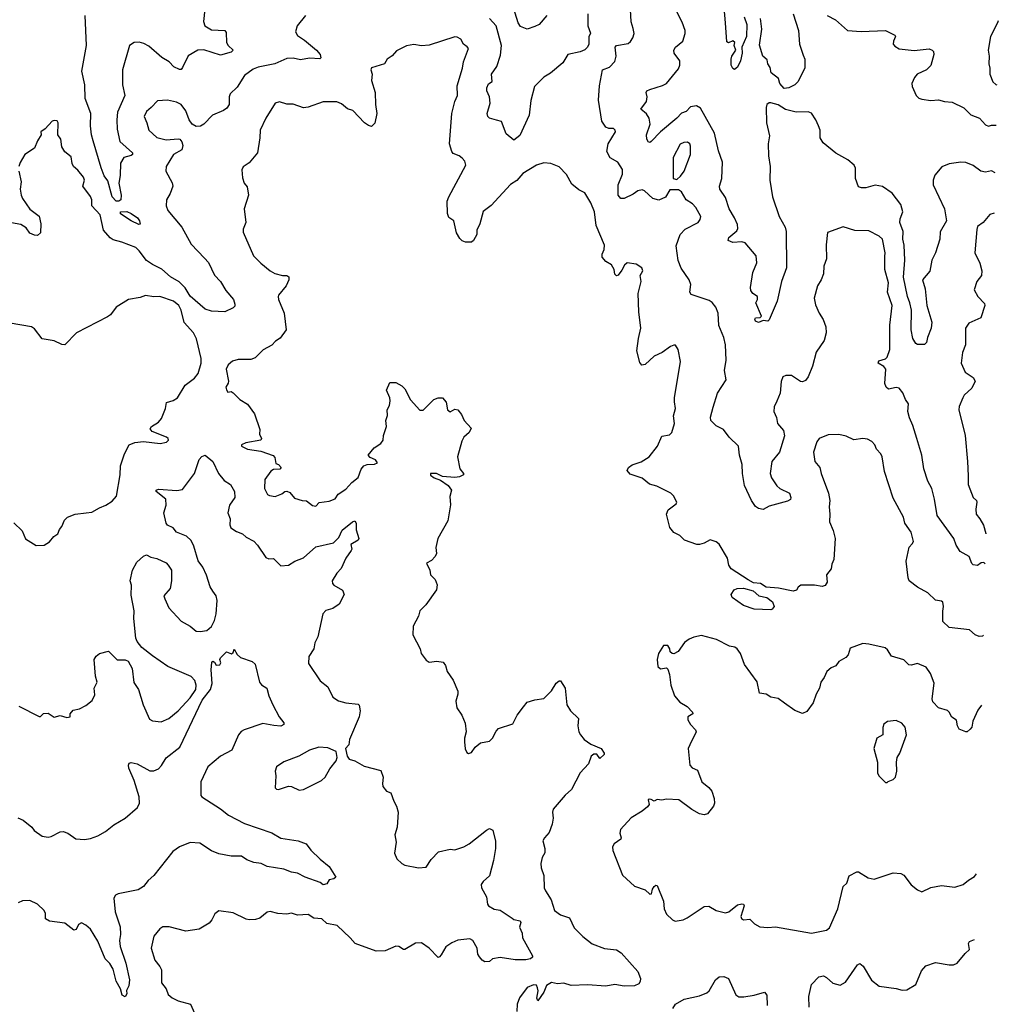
# Model space of a CAD drawing. Extents: x 1839239 to 1929705, y 762242 to 910352.
# Tile 282 of 429: x 1916697 to 1923171, y 850974 to 857486. Entities that reach past the tile are written whole.
import ezdxf

# ---------------------------------------------------------------- set-up
doc = ezdxf.new("R2010")
doc.units = 0

msp = doc.modelspace()

# ---------------------------------------------------------------- linework, layer by layer
at = {"layer": '0CON10XD'}
for points in [[(1923083.9, 853886.9), (1923075, 853896.7), (1923056.4, 853893.6), (1923033, 853877), (1923005, 853880), (1922995, 853890), (1922977.5, 853935), (1922917.7, 853967.7), (1922890.9, 854010.9), (1922875.5, 854055.5), (1922766.9, 854206.9), (1922749.5, 854315), (1922731.2, 854385), (1922704.7, 854434.7), (1922678.2, 854515), (1922663.8, 854605), (1922632.7, 854715), (1922605, 854802), (1922582.2, 854852.2), (1922572.9, 854895), (1922575.9, 854945), (1922555.8, 854975), (1922538.5, 855018.5), (1922515, 855048.6), (1922495, 855053.1), (1922445, 855042.9), (1922428, 855055), (1922420.6, 855080.6), (1922425.5, 855175), (1922413.4, 855193.4), (1922375.6, 855215), (1922380.1, 855229.9), (1922425, 855243.9), (1922435, 855253.3), (1922453.1, 855305), (1922452.3, 855465), (1922468.5, 855595), (1922437.9, 855685), (1922444.3, 855745), (1922419.5, 855835), (1922420.6, 855920.6), (1922421.9, 855945), (1922403.8, 856035), (1922382.5, 856055), (1922315, 856090), (1922222.3, 856092.3), (1922144.5, 856115.5), (1922041.7, 856078.3), (1922032, 855998), (1922034, 855905), (1922017.1, 855855), (1922014.2, 855805.8), (1921998.6, 855765), (1921974.4, 855725), (1921953.5, 855645), (1921960.9, 855600.9), (1921985, 855546.2), (1922013, 855503), (1922029.4, 855455), (1922031.4, 855415), (1922018.9, 855365), (1921965, 855286.2), (1921942.2, 855195), (1921911.9, 855125), (1921895, 855100.8), (1921875, 855090.8), (1921862.7, 855092.7), (1921802.1, 855132.1), (1921765, 855133.3), (1921745.8, 855125), (1921734.2, 855094.2), (1921728.6, 855015), (1921706.2, 854963.8), (1921686.9, 854925), (1921685.6, 854895), (1921702.5, 854855), (1921710, 854815), (1921749.4, 854769.4), (1921756.3, 854733.7), (1921723.1, 854625), (1921672.3, 854565), (1921662.5, 854485), (1921671.1, 854455), (1921705, 854402.5), (1921724.6, 854384.6), (1921790, 854355), (1921798.6, 854325), (1921795, 854313.3), (1921775, 854301.2), (1921655, 854267.5), (1921615, 854247.5), (1921585, 854253.8), (1921565, 854266.7), (1921538.6, 854305), (1921491.9, 854405), (1921478.1, 854485), (1921475.8, 854545), (1921458.6, 854605), (1921452.2, 854665), (1921391.2, 854725), (1921352, 854775), (1921305, 854800.4), (1921268.9, 854835), (1921266.9, 854856.9), (1921283.4, 854923.4), (1921313.8, 855016.2), (1921370.8, 855105), (1921360, 855165), (1921369.4, 855235), (1921365.8, 855335.8), (1921354.2, 855385), (1921322.6, 855462.6), (1921317.8, 855545), (1921302.9, 855585), (1921278.6, 855615), (1921258.4, 855628.4), (1921138.6, 855668.6), (1921130.8, 855685), (1921135.6, 855735), (1921125.8, 855765), (1921073, 855843), (1921052.8, 855892.8), (1921040.3, 855989.7), (1921065.3, 856064.7), (1921098.7, 856101.3), (1921185, 856145.8), (1921198.6, 856165), (1921202.5, 856185), (1921170, 856245), (1921147.6, 856267.6), (1921106, 856295), (1921075, 856347.5), (1921055, 856360), (1920998.3, 856361.7), (1920968.1, 856311.9), (1920925, 856292.5), (1920885, 856304), (1920829.2, 856355), (1920815, 856360.6), (1920785, 856354.4), (1920755, 856332.5), (1920695, 856303.1), (1920674.6, 856304.6), (1920655, 856326.7), (1920655.4, 856394.6), (1920685.6, 856465), (1920685.6, 856495), (1920654.2, 856544.2), (1920603.2, 856573.2), (1920581.1, 856615), (1920589.4, 856665), (1920638.6, 856745), (1920636.3, 856756.3), (1920625, 856765.8), (1920595, 856767.5), (1920575, 856775.8), (1920546.9, 856815), (1920526.5, 856955), (1920531.7, 857048.3), (1920553.3, 857155), (1920598.3, 857171.7), (1920635, 857210), (1920642.5, 857245), (1920636.7, 857305), (1920645, 857316), (1920721.7, 857328.3), (1920737.7, 857342.3), (1920753.6, 857366.4), (1920762, 857395), (1920755, 857427.5), (1920742.3, 857472.3), (1920732.9, 857635)], [(1923149.6, 856473.2), (1923125, 856486.2), (1923085, 856478.6), (1923055, 856483.3), (1923005, 856522.9), (1922955, 856541.6), (1922923.4, 856543.4), (1922845, 856533.2), (1922795.9, 856514.1), (1922751.2, 856458.8), (1922738.9, 856425), (1922739.4, 856395), (1922815.7, 856235), (1922827.8, 856155), (1922786.4, 856083.6), (1922782.9, 856035), (1922755.5, 855944.5), (1922731.1, 855895), (1922716.6, 855823.4), (1922670, 855765), (1922687, 855707), (1922698, 855595), (1922730.8, 855485), (1922726, 855445), (1922701.2, 855385), (1922695, 855350), (1922683, 855337), (1922635, 855337.5), (1922623.9, 855343.9), (1922605, 855377.5), (1922594.6, 855435), (1922595.9, 855564.1), (1922585, 855612.9), (1922570, 855655), (1922543.7, 855783.7), (1922553.3, 855895), (1922548.7, 855995), (1922540, 856035), (1922542.3, 856085), (1922519.6, 856145), (1922520.9, 856169.1), (1922538, 856215), (1922525, 856264.5), (1922468.3, 856338.3), (1922405, 856384), (1922355, 856392.5), (1922295, 856373.1), (1922265, 856373.1), (1922245, 856380), (1922226.4, 856435), (1922225.6, 856504.4), (1922217.1, 856525), (1922175, 856560), (1922095, 856604.4), (1922012.1, 856672.1), (1921992, 856705), (1921992, 856755), (1921980.6, 856785), (1921963.5, 856825), (1921935, 856868.5), (1921912.5, 856877.5), (1921833.8, 856873.8), (1921763.3, 856893.3), (1921715, 856922.7), (1921665, 856936), (1921654.1, 856935.9), (1921640, 856925), (1921634, 856905), (1921637.8, 856805), (1921657.2, 856717.2), (1921648.6, 856665), (1921651.1, 856585), (1921660.9, 856515), (1921660, 856425), (1921677.5, 856315), (1921721.2, 856185), (1921760, 856115), (1921766.5, 856085), (1921768.9, 855845), (1921735.6, 855755), (1921708.6, 855625), (1921655, 855500), (1921645, 855493.3), (1921615, 855496.7), (1921583.6, 855483.6), (1921565, 855491.4), (1921558.9, 855505), (1921564.7, 855515.3), (1921595, 855516.2), (1921603.8, 855525), (1921567, 855613), (1921576.7, 855635), (1921576.7, 855655), (1921546.2, 855675), (1921534.2, 855695), (1921531.2, 855715), (1921545.9, 855814.1), (1921573, 855877), (1921569.4, 855925), (1921495, 856010), (1921475, 856016), (1921415, 856013.1), (1921383.8, 856025), (1921388.8, 856045), (1921441.1, 856088.9), (1921446.7, 856105), (1921445, 856132.5), (1921426.5, 856175), (1921389.2, 856235), (1921365, 856310), (1921329.1, 856365), (1921327.1, 856385), (1921341.2, 856435), (1921346.2, 856545), (1921318.6, 856618.6), (1921294, 856735), (1921200.4, 856900.4), (1921175, 856915.6), (1921135, 856909.2), (1921105, 856879.5), (1921075, 856868.9), (1921045, 856835.9), (1920936.1, 856743.9), (1920875, 856680), (1920865, 856673.3), (1920856.4, 856676.4), (1920845.7, 856695.7), (1920843.1, 856725), (1920866.9, 856795), (1920860.6, 856835), (1920843.4, 856863.4), (1920806.2, 856895), (1920842.9, 856945), (1920847.5, 856975), (1920842, 857005), (1920846.2, 857015), (1920866.2, 857025), (1920949.3, 857050.7), (1920975, 857064.6), (1921055, 857160.8), (1921063.3, 857185), (1921062.9, 857215), (1921025.7, 857265), (1921024.6, 857285), (1921034.4, 857305), (1921083.8, 857345), (1921100, 857395), (1921100, 857415), (1921079.5, 857469.5), (1920982.9, 857665)], [(1917922, 857555), (1917911.9, 857475), (1917920.8, 857445), (1917965, 857418.9), (1918054.2, 857414.2), (1918062, 857402), (1918064.5, 857334.5), (1918075.6, 857315.6), (1918108.8, 857285), (1918095, 857271.4), (1918025, 857251.2), (1917915, 857286.8), (1917875, 857284.4), (1917812.4, 857247.6), (1917775, 857170), (1917765, 857156.7), (1917755, 857156), (1917717.5, 857175), (1917685, 857207.8), (1917637.1, 857237.1), (1917551.3, 857311.3), (1917518.8, 857328.8), (1917487.1, 857337.1), (1917454, 857335), (1917423.6, 857315), (1917376.1, 857155), (1917377.3, 857055), (1917392.7, 856985), (1917344.5, 856875), (1917338.9, 856825), (1917342.7, 856762.7), (1917359.6, 856679.6), (1917444, 856605), (1917443.8, 856595), (1917435, 856588), (1917385.7, 856574.3), (1917363.8, 856536.2), (1917362.5, 856455), (1917351.8, 856405), (1917368.7, 856325), (1917365.6, 856295), (1917353, 856287), (1917335, 856286.4), (1917307.9, 856315), (1917279.6, 856419.6), (1917255, 856454.3), (1917235, 856505.8), (1917184.2, 856685), (1917171.7, 856725), (1917164.6, 856785), (1917166.8, 856865), (1917129.7, 856965), (1917128, 857055), (1917108.2, 857145), (1917138.5, 857315), (1917130, 857515)], [(1920184.6, 857515), (1920133.6, 857455), (1920105, 857440.7), (1920055, 857422.7), (1920010.5, 857440.5), (1919993.6, 857465), (1919962.9, 857565)], [(1921490, 857505), (1921507.8, 857455), (1921505.4, 857374.6), (1921474, 857305), (1921477.1, 857265), (1921465.8, 857215), (1921445, 857172.5), (1921425, 857157.5), (1921413.6, 857163.6), (1921402.5, 857185), (1921402.5, 857225), (1921407.5, 857245), (1921433.8, 857285), (1921422.5, 857315), (1921427.5, 857335), (1921415, 857347.5), (1921385, 857332.5), (1921375, 857340), (1921365.5, 857465.5), (1921356.5, 857566.5)], [(1918588, 857515), (1918532.5, 857445), (1918522.5, 857405), (1918535, 857382), (1918581.4, 857351.4), (1918660.8, 857285), (1918684, 857255), (1918690, 857235), (1918683.3, 857226.7), (1918615, 857231.9), (1918555, 857221.4), (1918505, 857232.5), (1918465, 857229.1), (1918385.3, 857194.7), (1918275, 857171.5), (1918241.5, 857158.5), (1918185, 857117.5), (1918135, 857039.2), (1918090, 856995), (1918082, 856975), (1918082.5, 856925), (1918068, 856902), (1918045, 856885.6), (1917972, 856855), (1917915, 856795.8), (1917892.5, 856782.5), (1917865, 856780.8), (1917838.8, 856795), (1917818.8, 856825), (1917795, 856883.3), (1917765.5, 856925.5), (1917735, 856940), (1917675, 856954.2), (1917609.3, 856950.7), (1917567.5, 856905), (1917535, 856880), (1917519.5, 856845), (1917538.5, 856805), (1917550.8, 856755), (1917605, 856707.8), (1917665, 856690.9), (1917745, 856699.2), (1917755.6, 856695.6), (1917768.7, 856678.7), (1917775.6, 856655), (1917769.2, 856625), (1917714.3, 856595), (1917665.7, 856515), (1917663.1, 856485), (1917705, 856406.2), (1917709.5, 856385), (1917693.1, 856336.9), (1917668.6, 856295), (1917665.8, 856255), (1917678, 856225), (1917769.2, 856115), (1917832.4, 856002.4), (1917919.5, 855909.5), (1917945, 855881.2), (1917986.4, 855796.4), (1918025, 855753.8), (1918060.8, 855695), (1918111.4, 855635), (1918121.2, 855605), (1918119.2, 855590.8), (1918108.8, 855581.2), (1918054.1, 855554.1), (1917965, 855559.4), (1917925, 855570.6), (1917825, 855656.5), (1917791.7, 855711.7), (1917752.2, 855752.2), (1917695, 855784.8), (1917636.3, 855836.3), (1917575, 855866.7), (1917535, 855894.2), (1917488.3, 855958.3), (1917465, 855978.9), (1917372.5, 856015), (1917315, 856029.2), (1917295, 856044), (1917252.5, 856095), (1917229.1, 856195), (1917173.3, 856255), (1917173.3, 856295), (1917166.2, 856316.2)], [(1920455.8, 857525), (1920456, 857445), (1920473, 857397), (1920463, 857373), (1920462.5, 857325), (1920452.5, 857305), (1920435, 857287.5), (1920405, 857273.3), (1920322.5, 857255), (1920289.3, 857200.7), (1920207.3, 857132.7), (1920165, 857107.1), (1920103.1, 857045), (1920078.8, 856951.2), (1920067.8, 856855), (1920005, 856720), (1919965, 856689.2), (1919915, 856730.8), (1919885, 856812.5), (1919851.1, 856821.1), (1919803.8, 856835), (1919794, 856845), (1919789.4, 856865), (1919809.1, 856935), (1919804.4, 856975), (1919787.5, 857015), (1919787.5, 857035), (1919798.5, 857061.5), (1919823, 857077), (1919818.6, 857125), (1919853.8, 857176.2), (1919877.7, 857252.3), (1919884.8, 857315), (1919847.9, 857445), (1919804.4, 857495)], [(1921814.2, 857525), (1921849.2, 857415), (1921856, 857325), (1921878.8, 857251.2), (1921891.2, 857225), (1921890.3, 857165), (1921845.5, 857075), (1921825, 857055.8), (1921785, 857035.7), (1921755, 857031.4), (1921724.6, 857065), (1921716.3, 857096.4), (1921667.1, 857135), (1921661.1, 857171.1), (1921646.9, 857195), (1921641.4, 857221.4), (1921612.5, 857245), (1921591.5, 857318.5), (1921606, 857424), (1921598.5, 857495)], [(1922039.1, 857515), (1922094.5, 857485), (1922174, 857415), (1922262.8, 857407.2), (1922425, 857414.2), (1922486.2, 857385), (1922491.2, 857375), (1922476.2, 857345), (1922476, 857325), (1922485, 857312), (1922515, 857292.9), (1922615, 857283.1), (1922714.1, 857294.1), (1922733.3, 857285), (1922742.5, 857275), (1922743.3, 857255), (1922725, 857183.3), (1922695, 857154), (1922633.8, 857125), (1922616.2, 857105), (1922597.5, 857065), (1922600, 857045), (1922627.5, 856985), (1922645, 856966.7), (1922665, 856960), (1922725, 856952.5), (1922775, 856957.1), (1922815, 856944.4), (1922865, 856940), (1922942.6, 856902.6), (1922988, 856858), (1923045.6, 856835), (1923085, 856790), (1923105, 856782.5), (1923125, 856788.1), (1923156.1, 856787.7)], [(1923170.6, 857478.9), (1923165.7, 857465), (1923120, 857375), (1923103.9, 857285), (1923110, 857245), (1923106.9, 857195), (1923115.6, 857165), (1923115.4, 857125), (1923135, 857076.2), (1923155, 857058), (1923161.7, 857054.6)], [(1923071.9, 853415.8), (1923065, 853408.8), (1923045, 853406), (1923017.7, 853417.7), (1922979.7, 853449.7), (1922845, 853465.8), (1922804, 853505), (1922803.2, 853575), (1922808.9, 853605), (1922802.5, 853632.5), (1922795, 853639.2), (1922755, 853647.5), (1922705, 853694.3), (1922635, 853732.5), (1922581.2, 853775), (1922574, 853795), (1922561.4, 853905), (1922581.9, 853998.1), (1922600.3, 854019.7), (1922608.6, 854035), (1922595, 854097.5), (1922552, 854155), (1922543.3, 854195), (1922475, 854322.5), (1922417.3, 854497.3), (1922402.5, 854595), (1922394.1, 854614.1), (1922363.8, 854645), (1922354, 854675), (1922335, 854696), (1922305, 854711.2), (1922275, 854716.2), (1922215, 854706.7), (1922165, 854730.8), (1922115, 854742), (1922045, 854740), (1921985, 854716), (1921969.2, 854695), (1921948.8, 854625), (1921956.7, 854565), (1921990.8, 854525), (1921998.1, 854485), (1922048.1, 854355), (1922055.6, 854305), (1922050.8, 854265), (1922057.1, 854215), (1922053.8, 854165), (1922078.1, 854108.1), (1922091.6, 854055), (1922082.8, 853915), (1922068.4, 853885), (1922064.5, 853855), (1922034.4, 853815), (1922037.5, 853765), (1922025, 853743.3), (1922005, 853736.2), (1921955, 853746), (1921865, 853746.7), (1921847, 853733), (1921836.4, 853713.6), (1921813.6, 853706.4), (1921716, 853726), (1921635, 853733.5), (1921596.5, 853756.5), (1921552, 853762), (1921515, 853780.3), (1921404.2, 853855), (1921388.3, 853878.3), (1921380, 853925), (1921325, 854016.7), (1921305, 854033.3), (1921265, 854046.2), (1921225, 854022.9), (1921195, 854014.4), (1921175.8, 854015.8), (1921095, 854043.8), (1921063.3, 854075), (1921024, 854095), (1920997, 854127), (1920975.7, 854215), (1920987.5, 854245), (1921038.8, 854285), (1921043.8, 854295), (1921034, 854315), (1921024, 854335), (1921003.8, 854355), (1920911.9, 854401.9), (1920862.5, 854415), (1920815, 854453.1), (1920735, 854480.6), (1920716.2, 854505), (1920723.3, 854525), (1920747.9, 854542.1), (1920807.2, 854562.8), (1920862, 854595), (1920915.5, 854665), (1920945, 854731.9), (1920995, 854739.5), (1921010, 854755), (1921028.6, 854815), (1921022, 854865), (1921036, 854915), (1921027.7, 854957.7), (1921029.2, 854985), (1921067.5, 855225), (1921053.8, 855305), (1921035, 855332.5), (1921025, 855333.3), (1921002.5, 855325), (1920946.1, 855283.9), (1920895, 855261.2), (1920835, 855206.2), (1920811.7, 855201.7), (1920799.5, 855219.5), (1920778.5, 855295), (1920791.4, 855378.6), (1920806.5, 855445), (1920792.5, 855555), (1920788.6, 855675), (1920808, 855755), (1920801.2, 855795), (1920818.8, 855825), (1920813.3, 855845), (1920775, 855870), (1920715, 855877.5), (1920697, 855863), (1920680.7, 855829.3), (1920655, 855797.5), (1920645, 855792.5), (1920635, 855802.5), (1920628.8, 855835), (1920611.4, 855865), (1920575, 855887.1), (1920550.8, 855915), (1920550.8, 855935), (1920564.4, 855965.6), (1920565.4, 855995.4), (1920510, 856125), (1920498.5, 856215), (1920474.4, 856275), (1920435, 856340), (1920395, 856360), (1920349.1, 856399.1), (1920315, 856463.3), (1920265, 856513.3), (1920210, 856535), (1920165, 856540), (1920115, 856523.8), (1920025, 856468.6), (1919985, 856422.9), (1919942.8, 856397.2), (1919815, 856258), (1919762.2, 856217.8), (1919741.5, 856135), (1919722, 856095), (1919721.2, 856065), (1919700, 856025), (1919685, 856014), (1919645.8, 856014.2), (1919623.7, 856023.7), (1919608.7, 856038.7), (1919585.6, 856075.6), (1919570, 856155), (1919535, 856177.5), (1919526.2, 856205), (1919525.8, 856285), (1919535.6, 856314.4), (1919648, 856525), (1919641.2, 856551.2), (1919625, 856571.2), (1919605, 856586.2), (1919565, 856602), (1919555, 856613.8), (1919541.1, 856665), (1919555.7, 856865), (1919575.6, 856945), (1919592.9, 856985), (1919591.4, 857048.6), (1919625.6, 857165), (1919632.3, 857207.7), (1919665.8, 857295), (1919657.8, 857307.8), (1919632.5, 857325), (1919615, 857356.7), (1919591.7, 857371.7), (1919575, 857373.8), (1919405, 857318.8), (1919355, 857314), (1919305, 857323.3), (1919255, 857313.3), (1919190, 857280), (1919161.7, 857248.3), (1919127.5, 857225), (1919110, 857195), (1919025, 857168.8), (1919020, 857155), (1919028.8, 857125), (1919024, 857085), (1919048.6, 857005), (1919050.5, 856925), (1919060, 856865), (1919047.3, 856802.7), (1919025, 856780), (1919005, 856786), (1918978, 856805), (1918900, 856885), (1918865, 856896.2), (1918825, 856928.8), (1918795, 856943.8), (1918705, 856943.8), (1918605, 856908), (1918575, 856904), (1918505, 856927.1), (1918465, 856928), (1918415, 856943.8), (1918386.1, 856933.9), (1918326.2, 856835), (1918288, 856755), (1918286.2, 856705), (1918270, 856605), (1918215, 856540), (1918175, 856512.5), (1918166.4, 856493.6), (1918170, 856440), (1918182.5, 856405), (1918201.7, 856381.7), (1918210, 856325), (1918182, 856235), (1918193.8, 856145), (1918175, 856100), (1918175, 856080), (1918243.8, 855925), (1918293.3, 855875), (1918355, 855824.2), (1918385, 855807.1), (1918435, 855794), (1918465, 855793.3), (1918476.7, 855785), (1918477.5, 855765), (1918459.2, 855725), (1918408.8, 855665), (1918406.2, 855655), (1918409.2, 855635), (1918447.1, 855545), (1918459.2, 855435), (1918419.7, 855380.3), (1918389.7, 855360.3), (1918365, 855333.8), (1918307.7, 855302.3), (1918255, 855248.8), (1918225, 855238.8), (1918141.7, 855238.3), (1918105, 855226.7), (1918077, 855203), (1918063.3, 855175), (1918077.5, 855095), (1918077, 855083), (1918061.2, 855055), (1918065, 855037.5), (1918075, 855023.3), (1918095, 855026.7), (1918108.8, 855018.8), (1918154.4, 854974.4), (1918203, 854943), (1918249.5, 854879.5), (1918286.1, 854776.1), (1918283.8, 854745), (1918296.7, 854715), (1918292.5, 854705), (1918192.8, 854687.2), (1918163.3, 854675), (1918163.8, 854665), (1918203.3, 854645), (1918292, 854632), (1918373.6, 854603.6), (1918385, 854590), (1918391.7, 854551.7), (1918410, 854545), (1918427.5, 854525), (1918417, 854513), (1918375, 854510), (1918359.3, 854500.7), (1918318.8, 854445), (1918316.2, 854385), (1918335.9, 854345.9), (1918348.6, 854338.6), (1918387.1, 854332.9), (1918430.7, 854349.3), (1918450, 854365), (1918465, 854366.7), (1918485, 854360), (1918515, 854322.5), (1918565, 854306.2), (1918595, 854303.8), (1918635, 854272.9), (1918655, 854268.6), (1918677.5, 854292.5), (1918745, 854302.2), (1918785, 854316), (1918802.9, 854347.1), (1918855, 854381.2), (1918894.1, 854425.9), (1918935, 854457.5), (1918955.8, 854514.2), (1918974.2, 854535.8), (1918995.8, 854544.2), (1919045, 854545.7), (1919063.8, 854555), (1919050, 854575), (1919015, 854590), (1919002.5, 854605), (1919041.2, 854655), (1919085, 854682), (1919100.4, 854705), (1919103.8, 854735), (1919124.2, 854795), (1919120, 854835), (1919129.3, 854869.3), (1919128.8, 854905), (1919143.3, 854935), (1919148.8, 854965), (1919146.2, 854985), (1919124, 855035), (1919145, 855086.7), (1919185.6, 855085.6), (1919225, 855064), (1919244.4, 855044.4), (1919282, 854972), (1919345, 854902.5), (1919365, 854902.5), (1919400.8, 854939.2), (1919437, 854973), (1919465.9, 854985.9), (1919494.2, 854984.2), (1919517.3, 854957.3), (1919527.5, 854905), (1919545, 854892.5), (1919575, 854910), (1919595, 854906.7), (1919620, 854875), (1919636.7, 854835), (1919682.5, 854785), (1919670, 854755), (1919635.8, 854724.2), (1919620.9, 854699.1), (1919594.2, 854595), (1919608.8, 854515), (1919632.5, 854485), (1919632.5, 854475), (1919606.9, 854463.1), (1919575, 854458.9), (1919495, 854464.2), (1919455, 854484.3), (1919414.3, 854485), (1919415, 854474.3), (1919438, 854455), (1919480.3, 854440.3), (1919532, 854405), (1919553.8, 854375), (1919543, 854333), (1919547, 854277), (1919528.8, 854171.2), (1919462.5, 854055), (1919450, 853995), (1919453.8, 853955), (1919446.2, 853935), (1919420.5, 853909.5), (1919388.3, 853891.7), (1919410, 853845), (1919413.9, 853813.9), (1919445, 853782.5)], [(1917166.2, 856316.2), (1917114.4, 856385), (1917125.6, 856425), (1917120, 856445), (1917081.7, 856491.7), (1917053.3, 856515), (1917043.8, 856535), (1917038.3, 856578.3), (1916995, 856612.5), (1916976.7, 856645), (1916968.8, 856695), (1916950, 856725), (1916952.5, 856805), (1916945, 856817.5), (1916925, 856820), (1916912.5, 856815), (1916865.9, 856764.1), (1916837.5, 856745), (1916840, 856725), (1916814.1, 856685.9), (1916795, 856637.5), (1916731.2, 856595), (1916699.3, 856540.7), (1916691.2, 856515)], [(1921045, 856430), (1921069.3, 856450.7), (1921093.3, 856485), (1921134.2, 856595), (1921135, 856650), (1921130, 856665), (1921115, 856675.8), (1921090, 856675), (1921065, 856663.3), (1921020, 856575), (1921020, 856435), (1921045, 856430)], [(1916691.2, 856485), (1916706.1, 856413.9), (1916700, 856365), (1916705.9, 856325.9), (1916715, 856302.5), (1916765, 856232), (1916825, 856187.5), (1916837.5, 856135), (1916834.2, 856075.8), (1916815, 856058.8), (1916795, 856060.8), (1916765, 856074.4), (1916739.7, 856109.7), (1916705, 856132.2), (1916595, 856152)], [(1917485, 856131.9), (1917435, 856155.4), (1917365, 856201.4), (1917364, 856215), (1917405, 856216.9), (1917435, 856205.4), (1917476.7, 856175), (1917490, 856155), (1917495, 856133.3), (1917485, 856131.9)], [(1923143.4, 856206.4), (1923115, 856197.5), (1923070.6, 856145), (1923032.5, 856117.5), (1923028.3, 856098.3), (1923016, 855945), (1923048.8, 855875), (1923062.5, 855825), (1923058.6, 855795), (1923029.2, 855755), (1923010.5, 855700.5), (1923036, 855655), (1923078.7, 855608.7), (1923082.5, 855595), (1923054, 855515), (1922975, 855478), (1922953.2, 855446.8), (1922954.2, 855335), (1922932.9, 855285), (1922925.8, 855215), (1922951.4, 855155), (1923005, 855119.2), (1923018, 855095), (1922995, 855048), (1922945, 855001.9), (1922935, 854985.7), (1922912.2, 854927.8), (1922909.2, 854905), (1922950.7, 854735), (1922967.6, 854565), (1922970.2, 854470.2), (1922972.1, 854412.1), (1923004.8, 854325), (1923026.2, 854305), (1923028.8, 854295), (1923021.2, 854248.8), (1923023.8, 854215), (1923049.4, 854185), (1923072.5, 854142.5), (1923089.1, 854088), (1923089, 854085)], [(1916659.1, 854159.1), (1916713.8, 854105), (1916735, 854053.3), (1916805, 854008.8), (1916859.3, 854010.7), (1916895, 854033.3), (1916922.5, 854067.5), (1916950, 854085), (1916960, 854115), (1916976.7, 854135), (1916993.8, 854175), (1917013.3, 854195), (1917064.5, 854215.5), (1917137.5, 854225), (1917175, 854228), (1917225, 854258), (1917265.9, 854274.1), (1917307.7, 854302.3), (1917336.7, 854335), (1917361.5, 854475), (1917364.6, 854535), (1917390.8, 854615), (1917421.2, 854675), (1917459.7, 854690.3), (1917515, 854695.7), (1917626.4, 854683.6), (1917667.8, 854692.2), (1917680.8, 854705), (1917680, 854715), (1917668.8, 854725), (1917573.2, 854763.2), (1917560.7, 854779.3), (1917570, 854795), (1917615.4, 854824.6), (1917635, 854848.8), (1917660.5, 854915), (1917667.5, 854955), (1917712.5, 854967.5), (1917741.2, 854985), (1917791.3, 855068.7), (1917853.8, 855115), (1917876.7, 855145), (1917897.5, 855215), (1917897.5, 855245), (1917865.7, 855375.7), (1917845.8, 855415), (1917784.2, 855484.2), (1917766.2, 855565), (1917749.5, 855595), (1917715, 855624.4), (1917625, 855655.8), (1917585, 855654.2), (1917528.3, 855661.7), (1917495, 855648), (1917417.5, 855635), (1917334.2, 855585.8), (1917296.7, 855535), (1917278.8, 855521.2), (1917073.3, 855415), (1916995, 855336.7), (1916975, 855338.8), (1916925, 855362), (1916845.8, 855375.8), (1916795, 855441.2), (1916775, 855453.8), (1916635, 855480)], [(1916692.5, 852945), (1916825, 852877.5), (1916835, 852877.5), (1916855, 852896.7), (1916885, 852900), (1916925, 852873.3), (1916965, 852883.3), (1917008.8, 852871.2), (1917030, 852875), (1917030, 852895), (1917051.7, 852918.3), (1917091.7, 852928.3), (1917135, 852950), (1917176.1, 852983.9), (1917195, 853020), (1917190, 853065), (1917209.2, 853105), (1917197.5, 853145), (1917188.8, 853255), (1917203, 853277), (1917225, 853294), (1917285, 853310), (1917342.1, 853252.1), (1917395, 853251.2), (1917415, 853242.5), (1917440.8, 853195), (1917451.7, 853101.7), (1917481.9, 853055), (1917514.4, 852955), (1917555, 852858.8), (1917575, 852848), (1917632.7, 852842.7), (1917684, 852865), (1917745, 852915.7), (1917825, 853000), (1917861.5, 853055), (1917864.3, 853085), (1917855.5, 853115.5), (1917831.7, 853141.7), (1917677.3, 853207.3), (1917575, 853278), (1917504.3, 853334.3), (1917474.2, 853374.2), (1917466.2, 853395), (1917452.2, 853525), (1917454.2, 853575.8), (1917435, 853680), (1917436, 853745), (1917428.8, 853775), (1917443.3, 853845), (1917471.9, 853898.1), (1917515, 853936.7), (1917535, 853946.2), (1917565, 853931.2), (1917605, 853922), (1917665, 853893.8), (1917679.1, 853879.1), (1917701.2, 853845), (1917702, 853775), (1917693.3, 853725), (1917651.2, 853675), (1917656.1, 853656.1), (1917684, 853595), (1917765, 853508.8), (1917824.3, 853474.3), (1917865, 853441.4), (1917891.2, 853438.8), (1917935, 853446.7), (1917966.8, 853473.2), (1917985, 853513.3), (1917995.7, 853555.7), (1918003.1, 853645), (1917996.7, 853675), (1917975, 853706.9), (1917957.3, 853735), (1917933.2, 853813.2), (1917908.1, 853865), (1917876.7, 853906.7), (1917848.6, 854005), (1917831.4, 854041.4), (1917800.2, 854070.2), (1917735, 854096.7), (1917712.5, 854125), (1917675, 854143.8), (1917666.7, 854155), (1917651.2, 854225), (1917665.9, 854274.1), (1917663.3, 854315), (1917600, 854365), (1917600, 854375), (1917615, 854381.2), (1917736.8, 854373.2), (1917775, 854378.6), (1917852.7, 854485), (1917885, 854576.2), (1917902.5, 854597.5), (1917925, 854606.2), (1917975.3, 854565), (1918013.1, 854485), (1918048.7, 854438.7), (1918092.4, 854412.4), (1918118.3, 854365), (1918120.5, 854325), (1918085.6, 854274.4)], [(1918085.6, 854274.4), (1918073.1, 854225), (1918089.5, 854185), (1918087.1, 854145), (1918094.6, 854124.6), (1918130.7, 854100.7), (1918170, 854085), (1918194.4, 854064.4), (1918245, 854036.2), (1918270.3, 854010.3), (1918325, 853930), (1918345, 853920), (1918375, 853923.3), (1918425, 853873.3), (1918475, 853878.8), (1918516.7, 853905), (1918575, 853926.9), (1918655, 853999.4), (1918773.6, 854026.4), (1918808.3, 854061.7), (1918830.5, 854109.5), (1918898.8, 854165), (1918915, 854172), (1918923.1, 854155), (1918922.7, 854112.7), (1918940.8, 854055), (1918935, 854044.2), (1918886.7, 854015), (1918894.2, 853985), (1918890.8, 853975), (1918854.2, 853925), (1918824.4, 853855.6), (1918794.5, 853825.5), (1918764.3, 853775), (1918765.9, 853755.9), (1918775, 853746.2), (1918832.3, 853712.3), (1918843.3, 853685), (1918810.5, 853619.5), (1918769.4, 853590.6), (1918721.7, 853578.3), (1918703.2, 853556.8), (1918669.2, 853405), (1918650, 853365), (1918642.5, 853325), (1918610.8, 853275), (1918607.3, 853227.3), (1918685, 853113.3), (1918735, 853072.5), (1918767.5, 853005), (1918805, 852981.2), (1918855, 852968), (1918935, 852958.8), (1918942.3, 852952.3), (1918949.5, 852915), (1918943.3, 852875), (1918878.8, 852725), (1918875, 852690), (1918852.5, 852665), (1918862.5, 852615), (1918877.5, 852595), (1918915, 852583.8), (1918975, 852548.8), (1919085, 852520), (1919102.5, 852475), (1919096.7, 852435), (1919100, 852415), (1919123.6, 852383.6), (1919153, 852373), (1919172.5, 852317.5), (1919190, 852285), (1919201.2, 852245), (1919193.3, 852145), (1919178.8, 852095), (1919186.7, 852045), (1919176.4, 851973.6), (1919192, 851935), (1919224.7, 851904.7), (1919244.7, 851894.7), (1919335, 851877.2), (1919385, 851880.6), (1919419.6, 851930.4), (1919467.6, 851982.4), (1919545, 851999.2), (1919575, 851995.8), (1919635, 852014.3), (1919671.2, 852035), (1919785, 852126), (1919805, 852136), (1919826.4, 852126.4), (1919843.6, 852053.6), (1919843.8, 852005), (1919830.8, 851925), (1919805.6, 851824.4), (1919762, 851785), (1919750, 851765), (1919752, 851745), (1919784.2, 851685), (1919791.8, 851635), (1919798.6, 851625), (1919835, 851603.5), (1919875, 851595.7), (1919954.4, 851544.4), (1919966.7, 851535), (1920006.7, 851525), (1920011.1, 851515), (1920004.2, 851484.2), (1920020, 851445), (1920023, 851413), (1920090, 851295), (1920088.8, 851285), (1920076.7, 851275), (1920045, 851266.7), (1919975, 851267.5), (1919875, 851284), (1919825, 851273.3), (1919803.9, 851256.1), (1919775, 851253.8), (1919756.7, 851265), (1919737.7, 851287.7), (1919726.7, 851305), (1919723.8, 851345), (1919694.5, 851394.5), (1919675, 851405.6), (1919595, 851398), (1919555, 851380.8), (1919515.6, 851354.4), (1919485, 851300), (1919475, 851286.7), (1919465, 851283.8), (1919405.4, 851345.4), (1919355, 851380), (1919315, 851378.6), (1919245, 851335.6), (1919235, 851335.8), (1919205, 851355.6), (1919185, 851358.5), (1919113.8, 851326.2), (1919055, 851325.4), (1918915.8, 851375.8), (1918884.2, 851414.2), (1918797.5, 851495), (1918728.8, 851508.8), (1918695, 851540), (1918643, 851543), (1918605, 851567.5), (1918535, 851563.3), (1918495, 851576.7), (1918465, 851570), (1918405, 851573.8), (1918355, 851587.5), (1918335, 851582.5), (1918285, 851543.3), (1918256.1, 851533.9), (1918215, 851533.3), (1918195, 851537.5), (1918109.3, 851579.3), (1918015, 851592.5), (1917987, 851573), (1917968.3, 851531.7), (1917949.5, 851510.5), (1917885, 851470), (1917795, 851458), (1917685, 851485.7), (1917644.5, 851485.5), (1917625, 851472), (1917584.3, 851425), (1917566, 851345), (1917590, 851265), (1917625, 851223.3), (1917635, 851202.5), (1917635.8, 851115), (1917665, 851076.7), (1917678.3, 851038.3), (1917705, 851016), (1917745, 850995.7), (1917826.7, 850975), (1917872, 850875)], [(1919445, 853782.5), (1919458.3, 853748.3), (1919453.9, 853716.1), (1919383.3, 853615), (1919343.9, 853576.1), (1919335, 853540), (1919300, 853475), (1919297, 853417), (1919346.7, 853325), (1919353.9, 853293.9), (1919385, 853250), (1919405, 853237.5), (1919456.7, 853243.3), (1919497.3, 853237.3), (1919513.8, 853215), (1919523.8, 853175), (1919565, 853117.5), (1919596, 853045), (1919596, 853025), (1919581.7, 852978.3), (1919588, 852935), (1919621.2, 852885), (1919643, 852833), (1919650, 852775), (1919639.2, 852735), (1919638.8, 852708.8), (1919643.9, 852663.9), (1919655, 852640), (1919665, 852632.5), (1919685, 852640), (1919710, 852675), (1919745, 852702.5), (1919805, 852713.8), (1919825.7, 852735), (1919849.1, 852780.9), (1919865, 852798.8), (1919960.2, 852829.8), (1919988.6, 852885), (1920030.7, 852940.7), (1920055, 852972), (1920105, 852988), (1920165, 852996.2), (1920215, 853046.2), (1920245, 853098.8), (1920265, 853113.3), (1920275, 853113.3), (1920306, 853065), (1920316.2, 852955), (1920341.2, 852915), (1920392.5, 852865), (1920388.8, 852815), (1920395.9, 852775.9), (1920406.2, 852755), (1920431.2, 852725), (1920475, 852694), (1920542.5, 852665), (1920562.5, 852635), (1920562.5, 852625), (1920535, 852600), (1920515, 852628.8), (1920495, 852627.5), (1920478, 852615), (1920459.2, 852565), (1920404.4, 852505.6), (1920347.5, 852395), (1920305, 852357.5), (1920225.7, 852265), (1920221.4, 852245), (1920226, 852205), (1920219.2, 852165), (1920199.4, 852110.6), (1920168, 852075), (1920158.6, 852055), (1920170, 852005), (1920170, 851975), (1920153.8, 851945), (1920143.8, 851905), (1920146.4, 851876.4), (1920164, 851825), (1920167.5, 851745), (1920175, 851723.3), (1920213.6, 851663.6), (1920235, 851594.2), (1920275, 851565.7), (1920335, 851546.2), (1920365, 851479.2), (1920422.1, 851422.1), (1920485, 851374.2), (1920565, 851343.1), (1920645, 851333.8), (1920675, 851313.8), (1920785, 851190.8), (1920804.5, 851145), (1920802.2, 851125), (1920791.8, 851108.2), (1920765, 851095.5), (1920695, 851094.5), (1920635, 851104.4), (1920575, 851094.2), (1920453.1, 851103.1), (1920345, 851098.2), (1920297.2, 851112.8), (1920255, 851110), (1920215, 851117.3), (1920181.4, 851098.6), (1920163.8, 851053.8), (1920125, 850997.5), (1920118.8, 851015), (1920126.6, 851063.4), (1920123.4, 851083.4), (1920115, 851099.2), (1920095, 851102.9), (1920055, 851084), (1920003.6, 851016.4), (1919987.8, 850975), (1919985.8, 850925)], [(1921665, 853583.8), (1921555, 853587.1), (1921485, 853611.1), (1921410, 853665), (1921403.3, 853685), (1921423.3, 853715), (1921442.5, 853725), (1921485, 853726.7), (1921548.3, 853708.3), (1921585.4, 853675.4), (1921640, 853665), (1921676.7, 853635), (1921687.5, 853605), (1921675, 853587.5), (1921665, 853583.8)], [(1923058.6, 852953.1), (1923035, 852920), (1923002.7, 852847.3), (1922995, 852807.5), (1922985, 852793.3), (1922965, 852776.7), (1922955, 852776.2), (1922912.7, 852792.7), (1922900, 852815), (1922895, 852852.5), (1922862.3, 852872.3), (1922845, 852906.7), (1922835, 852916.2), (1922775, 852934.3), (1922737.5, 852975), (1922732.7, 852995), (1922747.1, 853097.1), (1922721.7, 853161.7), (1922694.2, 853204.2), (1922635, 853226.9), (1922595, 853216), (1922578.3, 853218.3), (1922545, 853251.2), (1922465, 853276.7), (1922438.5, 853318.5), (1922421.3, 853331.3), (1922315, 853356.7), (1922275, 853360), (1922191.2, 853328.8), (1922176.7, 853285), (1922161.7, 853268.3), (1922115, 853240), (1922095, 853213.3), (1922065, 853200), (1922036.7, 853175), (1922018.8, 853135), (1921996.2, 853105), (1921988.8, 853065), (1921965.7, 853024.3), (1921945, 852967.5), (1921905, 852910), (1921875, 852898), (1921825, 852917.1), (1921755.6, 852965), (1921715, 852995.7), (1921665, 853005.8), (1921634.1, 853024.1), (1921590.5, 853030.5), (1921575, 853106.7), (1921492.2, 853222.2), (1921465.9, 853295), (1921442.5, 853325), (1921426.8, 853335), (1921393.2, 853343.2), (1921306.7, 853386.7), (1921206.2, 853413.8), (1921156.9, 853403.1), (1921125, 853388.8), (1921095, 853366.2), (1921053.9, 853306.1), (1921025, 853292.5), (1921013, 853293), (1921000, 853305), (1920997.5, 853325), (1920985, 853346.7), (1920955, 853346.7), (1920922.5, 853295), (1920913.3, 853255), (1920918.3, 853208.3), (1920935, 853192.5), (1920975, 853200), (1920985, 853190), (1920996.1, 853156.1), (1921003.3, 853085), (1921027.5, 853015), (1921063, 852973), (1921112.3, 852942.3), (1921147.5, 852905), (1921150, 852895), (1921117.5, 852875), (1921116.7, 852855), (1921135, 852823.3), (1921168.3, 852788.3), (1921172.5, 852775), (1921129.1, 852690.9), (1921119.2, 852665), (1921130, 852555), (1921145, 852537.5), (1921181.7, 852521.7), (1921209.2, 852445), (1921256.6, 852406.6), (1921275, 852383.3), (1921291.2, 852335), (1921293.3, 852305), (1921286.7, 852285), (1921245.9, 852234.1), (1921225, 852226.7), (1921195, 852233.8), (1921142.4, 852262.4), (1921056.8, 852326.8), (1920975, 852330.8), (1920945, 852323.3), (1920915, 852327.5), (1920895, 852317.5), (1920875, 852328.8), (1920860.5, 852329.5), (1920853.8, 852325), (1920860, 852295), (1920849.3, 852280.7), (1920815, 852250), (1920742.3, 852207.7), (1920671.2, 852128.8), (1920666.2, 852105), (1920676.2, 852075), (1920673.9, 852066.1), (1920630, 852035), (1920618.8, 852015), (1920621.2, 851991.2), (1920685, 851826.7), (1920763.9, 851753.9), (1920835, 851730), (1920865, 851702.5), (1920877.5, 851705), (1920883.3, 851735), (1920895, 851753.3), (1920905, 851762.5), (1920915, 851758.8), (1920955.5, 851655.5), (1920960.5, 851605), (1920975, 851570), (1921015, 851532.5), (1921033.6, 851523.6), (1921085, 851533.3), (1921112.5, 851545), (1921225, 851620), (1921255, 851622.5), (1921303.6, 851593.6), (1921365, 851579.2), (1921388.8, 851585), (1921445, 851630.9), (1921475, 851638.6), (1921485.6, 851635.6), (1921488.6, 851625), (1921468, 851555), (1921470.8, 851540.8), (1921485, 851532), (1921525.9, 851535.9), (1921557.5, 851505), (1921592.5, 851485), (1921645, 851481.9), (1921696.8, 851486.8), (1921935, 851443.1), (1922035, 851464.3), (1922055, 851480), (1922108.2, 851605), (1922145, 851752.5), (1922167.5, 851775), (1922185, 851822.5), (1922235, 851850), (1922245, 851850), (1922309.3, 851809.3), (1922349.3, 851800.7), (1922475, 851843.3), (1922525, 851838.8), (1922545, 851826.7), (1922593.6, 851763.6), (1922635, 851731.2), (1922665, 851717.5), (1922724.3, 851745.7), (1922795, 851759.4), (1922882.4, 851747.6), (1922938.8, 851765), (1922973.3, 851795), (1923012.1, 851817.9), (1923026.2, 851837.4)], [(1916685, 852206), (1916720.9, 852190.9), (1916776.7, 852145), (1916792.7, 852122.7), (1916845.8, 852085.8), (1916885, 852080), (1916905, 852084), (1916965, 852114.2), (1916985, 852117.5), (1917015, 852105.7), (1917068.9, 852068.9), (1917125.4, 852064.6), (1917165, 852071.1), (1917215, 852088.9), (1917265, 852115.5), (1917320.1, 852159.9), (1917395, 852204.4), (1917475.6, 852275), (1917488.9, 852305), (1917486.4, 852345), (1917454.7, 852454.7), (1917420, 852535), (1917416.2, 852555), (1917420.5, 852569.5), (1917435, 852573.3), (1917475, 852564), (1917557.3, 852517.3), (1917585, 852517.8), (1917615, 852530.4), (1917635, 852552.2), (1917665, 852604.4), (1917756.2, 852675), (1917903.4, 852985), (1917959.7, 853055), (1917969.7, 853095), (1917963.1, 853185), (1917967.5, 853235), (1917975, 853242.5), (1917985, 853237.5), (1917997.1, 853217.1), (1918020.9, 853219.1), (1918027, 853233), (1918022, 853255), (1918025.8, 853265), (1918065, 853304.2), (1918098.3, 853291.7), (1918108.7, 853301.3), (1918115, 853322.5), (1918136.5, 853286.5), (1918156.8, 853266.8), (1918235, 853240), (1918255, 853222.5), (1918283.3, 853105), (1918296.1, 853086.1), (1918332.5, 853065), (1918346.2, 853015), (1918372.5, 852955), (1918413.3, 852875), (1918444.2, 852835), (1918444, 852825), (1918425, 852813.3), (1918378.1, 852818.1), (1918305, 852830), (1918180.9, 852789.1), (1918162.2, 852777.8), (1918143.6, 852755), (1918100.3, 852655), (1918024.8, 852615.2), (1917940.9, 852545), (1917895.5, 852445), (1917895.8, 852355), (1917901.2, 852345), (1918026.5, 852266.5), (1918077.5, 852225), (1918185, 852170.4), (1918365, 852108.8), (1918425, 852073.5), (1918540, 852055), (1918592.5, 852035), (1918623, 851993), (1918684.3, 851934.3), (1918743.3, 851885), (1918787.5, 851815), (1918776.2, 851803.8), (1918745, 851797.5), (1918729.3, 851770.7), (1918705, 851763.8), (1918685, 851778.8), (1918585, 851814.3), (1918535, 851840), (1918495, 851847.1), (1918445, 851867.3), (1918335, 851885.6), (1918294, 851904), (1918245, 851912.3), (1918200.1, 851930.1), (1918165, 851952.9), (1918095, 851953.3), (1918015, 851968.8), (1917965, 851988), (1917888.4, 852038.4), (1917825, 852043.1), (1917754.2, 852015), (1917710, 851985), (1917585.4, 851824.6), (1917546.8, 851793.2), (1917516.4, 851753.6), (1917480.7, 851730.7), (1917347.5, 851705), (1917330, 851695), (1917320.6, 851675), (1917329.6, 851585), (1917360.7, 851485), (1917364.2, 851435), (1917358, 851395), (1917362.7, 851355), (1917399.2, 851245), (1917423.3, 851135), (1917419.1, 851095), (1917403.8, 851065), (1917406.1, 851043.9), (1917395, 851023.3), (1917374.2, 851035), (1917364.2, 851075), (1917335, 851126.7), (1917315.2, 851205.2), (1917293.9, 851243.9), (1917262, 851275), (1917215, 851390.8), (1917165, 851470.6), (1917135, 851496.9), (1917105, 851511.9), (1917085, 851501.2), (1917071.7, 851468.3), (1917056, 851464), (1916995, 851509.2), (1916895, 851522.9)], [(1922435, 852440), (1922441.7, 852448.3), (1922475, 852460), (1922490, 852475), (1922500, 852515), (1922496.2, 852575), (1922501.2, 852605), (1922520, 852635), (1922564.2, 852755), (1922555, 852806.7), (1922532.3, 852832.3), (1922495, 852850), (1922436.7, 852843.3), (1922413.9, 852826.1), (1922406.2, 852805), (1922406.7, 852755), (1922367.5, 852735), (1922346.7, 852665), (1922372.5, 852575), (1922372.5, 852505), (1922380, 852485), (1922425, 852440), (1922435, 852440)], [(1918545, 852390), (1918575, 852394.2), (1918693.3, 852455), (1918717.5, 852475), (1918749.1, 852530.9), (1918790, 852585), (1918797.5, 852605), (1918790, 852645), (1918735, 852670.8), (1918675, 852673.8), (1918615, 852654), (1918542.5, 852615), (1918445, 852576.7), (1918396.7, 852545), (1918387.5, 852515), (1918392.5, 852485), (1918387.5, 852405), (1918395, 852397.5), (1918410, 852395), (1918475, 852415.6), (1918495, 852413.3), (1918545, 852390)], [(1916895, 851522.9), (1916868.8, 851538.8), (1916868.6, 851575), (1916860, 851595), (1916815, 851635.8), (1916765, 851660), (1916715, 851658.8), (1916686.1, 851643.9)], [(1921919.2, 850955), (1921917.5, 851025), (1921935.8, 851104.2), (1921982.5, 851155), (1922015, 851162), (1922035, 851151.2), (1922075, 851113.3), (1922125, 851099.2), (1922159.7, 851120.3), (1922240, 851235), (1922255, 851243.3), (1922275.8, 851225.8), (1922332.7, 851132.7), (1922383, 851093), (1922495, 851078.8), (1922535, 851066.7), (1922565, 851070), (1922625, 851103.8), (1922663.1, 851195), (1922692, 851228), (1922755, 851251.1), (1922845.8, 851234.2), (1922875, 851234.2), (1922898.8, 851245), (1922950.5, 851309.5), (1922979.2, 851335), (1922973.3, 851375), (1922980.5, 851389.5), (1923013.6, 851401.7)], [(1921018.2, 850945), (1921035.8, 850974.2), (1921093, 851007), (1921195, 851029.1), (1921241.4, 851048.6), (1921257.3, 851062.7), (1921300.8, 851135), (1921325, 851154.2), (1921355, 851158), (1921385, 851143.8), (1921435, 851036.2), (1921455, 851024), (1921487, 851023), (1921555.5, 851034.5), (1921625, 851053.8), (1921640, 851035), (1921640.8, 850965)]]:
    msp.add_lwpolyline(points, dxfattribs=at)

doc.saveas('drawing.dxf')
